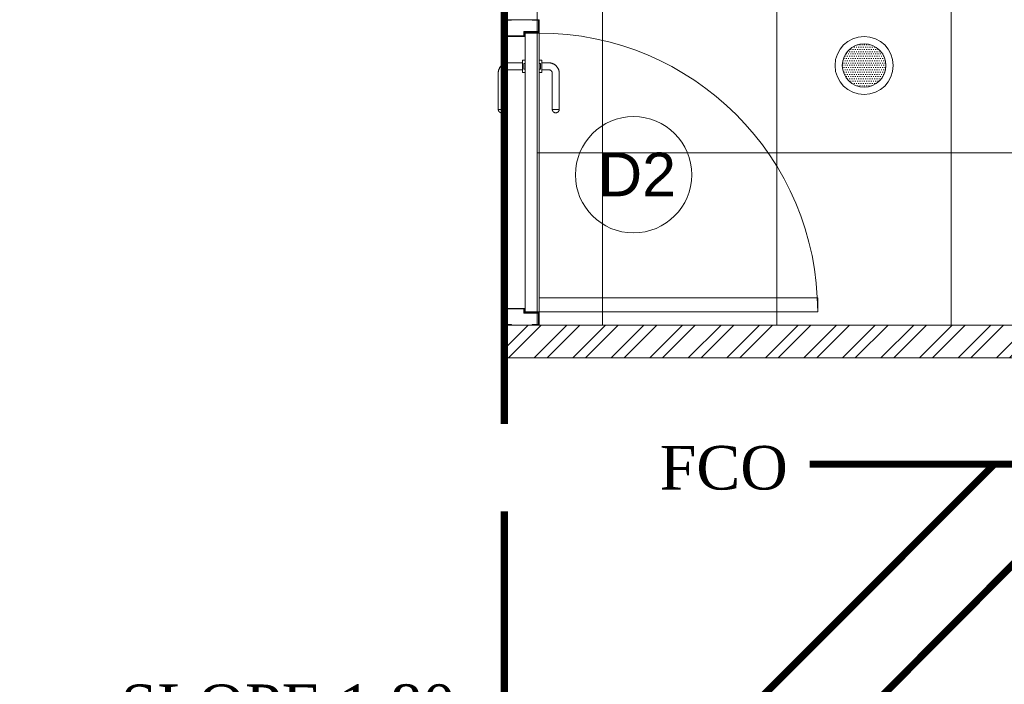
# Model space of a CAD drawing. Header units: inches. Extents: x 105152 to 158499, y 12149 to 30915.
# Tile 291 of 339: x 123472 to 123607, y 29276 to 29367. Entities that reach past the tile are written whole.
import ezdxf

# ---------------------------------------------------------------- set-up
doc = ezdxf.new("R2010")
doc.units = ezdxf.units.IN
doc.header["$MEASUREMENT"] = 0
for name, color, linetype, lineweight in [('FLOOR RAISE', 4, 'Continuous', 5), ('PD_DOOR', 42, 'Continuous', 25), ('PD_ELEVATION_03', 80, 'Continuous', 25), ('PD_FIXTURE', 21, 'Continuous', 25), ('PP- 75DIA Soil Waste Sewer pipe', 90, 'Continuous', 9), ('PP-Soil Pipe', 1, 'Continuous', 25), ('PP-SPRINKLER PIPE', 1, 'Continuous', 0), ('PP-TEXT', 7, 'Continuous', 40)]:
    doc.layers.add(name, color=color, linetype=linetype, lineweight=lineweight)
doc.layers.add('PD_025_TEXT', color=61, linetype='Continuous')
doc.layers.add('PD_LIGHTING', color=23, linetype='Continuous')
doc.layers.add('PD_BASE', color=8, linetype='Continuous', transparency=0.5)
doc.styles.add('Arial', font='GOTHIC.TTF')
doc.styles.get("Standard").update_dxf_attribs({"font": 'arial.ttf', "height": 6})

# ---------------------------------------------------------------- blocks, each defined once
blk = doc.blocks.new('lgithpnelrt4')
at = {"lineweight": 5}
h = blk.add_hatch(dxfattribs=at)
h.set_pattern_fill('DOTS', color=256, scale=5)
h.set_pattern_definition([(0, (-126829, -18216), (0.15625, 0.3125), [0, -0.3125])])
edge = h.paths.add_edge_path()
edge.add_ellipse((0, 0), major_axis=(3, 0), ratio=1, start_angle=0, end_angle=360)
for radius in [4, 3]:
    blk.add_circle((0, 0), radius, dxfattribs=at)
blk = doc.blocks.new('KITCHEN CEILING45')
at = {"layer": 'PD_ELEVATION_03', "lineweight": 5}
blk.add_lwpolyline([(-201, 305.5), (-190.5, 305.5), (-190.5, 314.5), (-21, 314.5), (-21, 305.5), (-6, 305.5), (-6, 314.5), (0, 314.5), (0, 83.2), (-43.25, 83.2), (-43.25, 78.7), (0, 78.7), (0, 0), (-128.5, 0), (-128.5, 77.75), (-128.5, 78.7), (-85.25, 78.7), (-85.25, 83.2), (-128.5, 83.2), (-128.5, 155.5), (-201, 155.5), (-201, 305.5)], dxfattribs=at)
at = {"layer": 'PD_FIXTURE', "lineweight": 5}
for p, q in [((-192, 155.5), (-192, 305.5)), ((-168, 155.5), (-168, 283)), ((-144, 155.5), (-144, 283)), ((0, 179.2), (-201, 179.2))]:
    blk.add_line(p, q, dxfattribs=at)
at = {"layer": 'PD_LIGHTING'}
blk.add_blockref('lgithpnelrt4', (-156, 191.2), dxfattribs=at)
blk = doc.blocks.new('door 1')
at = {"layer": 'PD_DOOR', "color": 251, "lineweight": 5}
for p, q in [((159755.9, 15337.6), (159695.9, 15337.6)), ((159695.9, 15337.6), (159695.9, 15312.6)), ((159695.9, 15312.6), (159695.9, 15337.6)), ((159695.9, 15337.6), (159755.9, 15337.6)), ((159695.9, 15212.6), (159695.9, 15337.6)), ((159697.9, 15312.6), (159697.9, 15335.6)), ((159697.9, 15335.6), (159753.9, 15335.6)), ((159753.9, 15335.6), (159697.9, 15335.6)), ((159697.9, 15335.6), (159697.9, 15312.6)), ((159753.9, 15335.6), (159753.9, 15267.6)), ((159753.9, 15267.6), (159753.9, 15335.6)), ((159755.9, 15265.6), (159755.9, 15337.6)), ((159755.9, 15337.6), (159755.9, 15265.6)), ((160472.9, 15356.5), (160472.9, 15360.1)), ((160472.9, 15360.1), (160472.9, 15356.5)), ((160602.9, 15360.1), (160472.9, 15360.1)), ((160472.9, 15360.1), (160472.9, 15359.7)), ((160472.9, 15335.1), (160472.9, 15360.1)), ((160472.9, 15359.7), (160472.9, 15335.6)), ((160472.9, 15335.1), (160472.9, 15338.8)), ((160472.9, 15338.8), (160472.9, 15335.1)), ((160472.9, 15335.6), (160472.9, 15335.1)), ((160472.9, 15335.1), (160602.9, 15335.1)), ((160795.9, 15337.6), (160735.9, 15337.6)), ((160735.9, 15337.6), (160735.9, 15265.6)), ((160735.9, 15265.6), (160735.9, 15337.6)), ((160735.9, 15337.6), (160795.9, 15337.6)), ((160737.9, 15267.6), (160737.9, 15335.6)), ((160737.9, 15335.6), (160793.9, 15335.6)), ((160793.9, 15335.6), (160737.9, 15335.6)), ((160737.9, 15335.6), (160737.9, 15267.6)), ((160793.9, 15335.6), (160793.9, 15312.6)), ((160793.9, 15312.6), (160793.9, 15335.6)), ((160795.9, 15312.6), (160795.9, 15337.6)), ((160795.9, 15337.6), (160795.9, 15312.6)), ((160795.9, 15337.6), (160795.9, 15212.6)), ((159695.9, 15312.6), (159697.9, 15312.6)), ((159697.9, 15312.6), (159695.9, 15312.6)), ((160615.4, 15322.6), (160615.4, 15272.6)), ((160640.4, 15272.6), (160640.4, 15322.6)), ((160793.9, 15312.6), (160795.9, 15312.6)), ((160795.9, 15312.6), (160793.9, 15312.6)), ((159753.9, 15267.6), (159738.9, 15267.6)), ((159738.9, 15267.6), (159738.9, 15214.6)), ((159738.9, 15214.6), (159738.9, 15267.6)), ((159738.9, 15267.6), (159753.9, 15267.6)), ((159740.9, 15212.6), (159740.9, 15265.6)), ((159740.9, 15265.6), (159755.9, 15265.6)), ((159755.9, 15265.6), (159740.9, 15265.6)), ((159740.9, 15265.6), (159740.9, 15212.6)), ((160747.9, 15262.6), (159743.9, 15262.6)), ((159743.9, 15262.6), (159743.9, 15212.6)), ((160747.9, 15262.6), (159743.9, 15262.6)), ((159743.9, 15262.6), (159743.9, 15212.6)), ((160605.4, 15272.6), (160605.4, 15262.6)), ((160622.1, 15272.6), (160605.4, 15272.6)), ((160605.4, 15272.6), (160622.1, 15272.6)), ((160650.4, 15262.6), (160605.4, 15262.6)), ((160605.4, 15262.6), (160650.4, 15262.6)), ((160640.4, 15272.6), (160615.4, 15272.6)), ((160615.4, 15272.6), (160621.7, 15272.6)), ((160617.9, 15267.6), (160617.9, 15262.6)), ((160637.9, 15267.6), (160617.9, 15267.6)), ((160617.9, 15267.6), (160637.9, 15267.6)), ((160637.9, 15262.6), (160617.9, 15262.6)), ((160617.9, 15262.6), (160637.9, 15262.6)), ((160621.7, 15272.6), (160624.7, 15272.6)), ((160624.7, 15272.6), (160627.9, 15272.6)), ((160627.9, 15272.6), (160631.2, 15272.6)), ((160627.9, 15272.6), (160650.4, 15272.6)), ((160631.2, 15272.6), (160634.2, 15272.6)), ((160650.4, 15272.6), (160633.8, 15272.6)), ((160634.2, 15272.6), (160640.4, 15272.6)), ((160637.9, 15262.6), (160637.9, 15267.6)), ((160650.4, 15262.6), (160650.4, 15272.6)), ((160735.9, 15265.6), (160750.9, 15265.6)), ((160750.9, 15265.6), (160735.9, 15265.6)), ((160752.9, 15267.6), (160737.9, 15267.6)), ((160737.9, 15267.6), (160752.9, 15267.6)), ((160747.9, 15212.6), (160747.9, 15262.6)), ((160747.9, 15262.6), (160747.9, 15212.6)), ((160750.9, 15265.6), (160750.9, 15212.6)), ((160750.9, 15212.6), (160750.9, 15265.6)), ((160752.9, 15214.6), (160752.9, 15267.6)), ((160752.9, 15267.6), (160752.9, 15214.6)), ((159697.9, 15237.6), (159695.9, 15237.6)), ((159695.9, 15237.6), (159695.9, 15212.6)), ((159695.9, 15212.6), (159695.9, 15237.6)), ((159695.9, 15237.6), (159697.9, 15237.6)), ((159697.9, 15214.6), (159697.9, 15237.6)), ((159697.9, 15237.6), (159697.9, 15214.6)), ((160795.9, 15237.6), (160793.9, 15237.6)), ((160793.9, 15237.6), (160793.9, 15214.6)), ((160793.9, 15214.6), (160793.9, 15237.6)), ((160793.9, 15237.6), (160795.9, 15237.6)), ((160795.9, 15212.6), (160795.9, 15237.6)), ((160795.9, 15237.6), (160795.9, 15212.6)), ((159695.9, 15212.6), (159740.9, 15212.6)), ((159740.9, 15212.6), (159695.9, 15212.6)), ((159695.9, 15212.6), (159743.9, 15212.6)), ((159743.9, 15212.6), (159695.9, 15212.6)), ((159738.9, 15214.6), (159697.9, 15214.6)), ((159697.9, 15214.6), (159738.9, 15214.6)), ((159793.9, 15212.6), (159743.9, 15212.6)), ((159743.9, 15212.6), (159743.9, 14208.6)), ((159743.9, 15212.6), (160747.9, 15212.6)), ((159743.9, 15212.6), (159793.9, 15212.6)), ((159743.9, 15212.6), (159793.9, 15212.6)), ((159793.9, 15212.6), (159743.9, 15212.6)), ((159793.9, 14208.6), (159793.9, 15212.6)), ((159793.9, 15212.6), (160747.9, 15212.6)), ((159793.9, 15212.6), (160747.9, 15212.6)), ((160747.9, 15212.6), (159793.9, 15212.6)), ((160605.4, 15212.6), (160605.4, 15202.6)), ((160605.4, 15212.6), (160650.4, 15212.6)), ((160639.2, 15212.6), (160605.4, 15212.6)), ((160605.4, 15202.6), (160650.4, 15202.6)), ((160650.4, 15202.6), (160605.4, 15202.6)), ((160615.4, 15202.6), (160615.4, 15177.6)), ((160615.4, 15202.6), (160640.4, 15202.6)), ((160640.4, 15202.6), (160615.4, 15202.6)), ((160617.9, 15212.6), (160617.9, 15207.6)), ((160617.9, 15212.6), (160637.9, 15212.6)), ((160618.3, 15212.6), (160617.9, 15212.6)), ((160617.9, 15207.6), (160637.9, 15207.6)), ((160637.9, 15207.6), (160617.9, 15207.6)), ((160637.9, 15212.6), (160618.3, 15212.6)), ((160637.9, 15207.6), (160637.9, 15212.6)), ((160650.4, 15212.6), (160639.2, 15212.6)), ((160640.4, 15177.6), (160640.4, 15202.6)), ((160650.4, 15202.6), (160650.4, 15212.6)), ((160747.9, 15212.6), (160795.9, 15212.6)), ((160795.9, 15212.6), (160747.9, 15212.6)), ((160750.9, 15212.6), (160795.9, 15212.6)), ((160795.9, 15212.6), (160750.9, 15212.6)), ((160793.9, 15214.6), (160752.9, 15214.6)), ((160752.9, 15214.6), (160793.9, 15214.6)), ((160472.9, 15165.1), (160472.9, 15161.5)), ((160472.9, 15161.5), (160472.9, 15165.1)), ((160602.9, 15165.1), (160472.9, 15165.1)), ((160472.9, 15165.1), (160472.9, 15164.7)), ((160472.9, 15140.1), (160472.9, 15165.1)), ((160472.9, 15164.7), (160472.9, 15140.6)), ((160472.9, 15143.8), (160472.9, 15140.1)), ((160472.9, 15140.1), (160472.9, 15143.8)), ((160472.9, 15140.6), (160472.9, 15140.1)), ((160472.9, 15140.1), (160602.9, 15140.1)), ((159743.9, 14208.6), (159793.9, 14208.6))]:
    blk.add_line(p, q, dxfattribs=at)
at = {"layer": 'PD_DOOR', "color": 251, "lineweight": 5, "flags": 128}
for points in [[(160460.4, 15347.6), (160460.5, 15348.1), (160460.5, 15348.6), (160460.5, 15349.1), (160460.6, 15349.6), (160460.7, 15350.1), (160460.8, 15350.6), (160460.9, 15351.1), (160461.1, 15351.6), (160461.2, 15352), (160461.4, 15352.5), (160461.6, 15353), (160461.9, 15353.4), (160462.1, 15353.9), (160462.4, 15354.3), (160462.6, 15354.7), (160462.9, 15355.1), (160463.2, 15355.5), (160463.5, 15355.9), (160463.9, 15356.3), (160464.2, 15356.6), (160464.6, 15357), (160465, 15357.3), (160465.4, 15357.6), (160465.8, 15357.9), (160466.2, 15358.2), (160466.6, 15358.4), (160467, 15358.7), (160467.5, 15358.9), (160467.9, 15359.1), (160468.4, 15359.3), (160468.9, 15359.5), (160469.4, 15359.6), (160469.8, 15359.8), (160470.3, 15359.9), (160470.8, 15360), (160471.3, 15360), (160471.8, 15360.1), (160472.3, 15360.1), (160472.8, 15360.1), (160472.9, 15360.1)], [(160472.9, 15335.1), (160472.4, 15335.2), (160471.9, 15335.2), (160471.4, 15335.2), (160470.9, 15335.3), (160470.5, 15335.4), (160470, 15335.5), (160469.5, 15335.6), (160469, 15335.8), (160468.5, 15335.9), (160468.1, 15336.1), (160467.6, 15336.3), (160467.2, 15336.6), (160466.7, 15336.8), (160466.3, 15337.1), (160465.9, 15337.3), (160465.5, 15337.6), (160465.1, 15337.9), (160464.7, 15338.2), (160464.3, 15338.6), (160464, 15338.9), (160463.6, 15339.3), (160463.3, 15339.7), (160463, 15340.1), (160462.7, 15340.5), (160462.4, 15340.9), (160462.2, 15341.3), (160461.9, 15341.8), (160461.7, 15342.2), (160461.5, 15342.7), (160461.3, 15343.1), (160461.1, 15343.6), (160461, 15344.1), (160460.8, 15344.5), (160460.7, 15345), (160460.6, 15345.5), (160460.5, 15346), (160460.5, 15346.5), (160460.5, 15347), (160460.4, 15347.5), (160460.4, 15347.6)], [(160640.4, 15322.6), (160640.4, 15324.1), (160640.3, 15325.6), (160640.2, 15327.1), (160640, 15328.6), (160639.7, 15330.1), (160639.4, 15331.6), (160639, 15333), (160638.5, 15334.4), (160638, 15335.9), (160637.5, 15337.2), (160636.9, 15338.6), (160636.2, 15340), (160635.5, 15341.3), (160634.7, 15342.6), (160633.9, 15343.8), (160633, 15345), (160632.1, 15346.2), (160631.1, 15347.4), (160630.1, 15348.5), (160629.1, 15349.5), (160628, 15350.6), (160626.8, 15351.5), (160625.7, 15352.5), (160624.4, 15353.4), (160623.2, 15354.2), (160621.9, 15355), (160620.6, 15355.7), (160619.3, 15356.4), (160617.9, 15357), (160616.5, 15357.6), (160615.1, 15358.1), (160613.7, 15358.6), (160612.2, 15359), (160610.8, 15359.3), (160609.3, 15359.6), (160607.8, 15359.8), (160606.3, 15360), (160604.8, 15360.1), (160603.3, 15360.1), (160602.9, 15360.1)], [(160602.9, 15335.1), (160603.4, 15335.1), (160603.9, 15335.1), (160604.4, 15335.1), (160604.9, 15335), (160605.4, 15334.9), (160605.9, 15334.8), (160606.4, 15334.7), (160606.9, 15334.5), (160607.3, 15334.3), (160607.8, 15334.2), (160608.3, 15334), (160608.7, 15333.7), (160609.2, 15333.5), (160609.6, 15333.2), (160610, 15333), (160610.4, 15332.7), (160610.8, 15332.4), (160611.2, 15332), (160611.6, 15331.7), (160611.9, 15331.4), (160612.2, 15331), (160612.6, 15330.6), (160612.9, 15330.2), (160613.2, 15329.8), (160613.5, 15329.4), (160613.7, 15329), (160614, 15328.5), (160614.2, 15328.1), (160614.4, 15327.6), (160614.6, 15327.2), (160614.8, 15326.7), (160614.9, 15326.2), (160615.1, 15325.7), (160615.2, 15325.3), (160615.3, 15324.8), (160615.3, 15324.3), (160615.4, 15323.8), (160615.4, 15323.3), (160615.4, 15322.8), (160615.4, 15322.6)], [(160460.4, 15152.6), (160460.5, 15153.1), (160460.5, 15153.6), (160460.5, 15154.1), (160460.6, 15154.6), (160460.7, 15155.1), (160460.8, 15155.6), (160460.9, 15156.1), (160461.1, 15156.6), (160461.2, 15157), (160461.4, 15157.5), (160461.6, 15158), (160461.9, 15158.4), (160462.1, 15158.9), (160462.4, 15159.3), (160462.6, 15159.7), (160462.9, 15160.1), (160463.2, 15160.5), (160463.5, 15160.9), (160463.9, 15161.3), (160464.2, 15161.6), (160464.6, 15162), (160465, 15162.3), (160465.4, 15162.6), (160465.8, 15162.9), (160466.2, 15163.2), (160466.6, 15163.4), (160467, 15163.7), (160467.5, 15163.9), (160467.9, 15164.1), (160468.4, 15164.3), (160468.9, 15164.5), (160469.4, 15164.6), (160469.8, 15164.8), (160470.3, 15164.9), (160470.8, 15165), (160471.3, 15165), (160471.8, 15165.1), (160472.3, 15165.1), (160472.8, 15165.1), (160472.9, 15165.1)], [(160602.9, 15140.1), (160604.4, 15140.2), (160605.9, 15140.3), (160607.4, 15140.4), (160608.9, 15140.6), (160610.4, 15140.9), (160611.9, 15141.2), (160613.3, 15141.6), (160614.7, 15142), (160616.2, 15142.5), (160617.5, 15143.1), (160618.9, 15143.7), (160620.3, 15144.4), (160621.6, 15145.1), (160622.9, 15145.9), (160624.1, 15146.7), (160625.3, 15147.6), (160626.5, 15148.5), (160627.7, 15149.5), (160628.8, 15150.5), (160629.8, 15151.5), (160630.9, 15152.6), (160631.8, 15153.8), (160632.8, 15154.9), (160633.7, 15156.1), (160634.5, 15157.4), (160635.3, 15158.7), (160636, 15160), (160636.7, 15161.3), (160637.3, 15162.7), (160637.9, 15164.1), (160638.4, 15165.5), (160638.9, 15166.9), (160639.3, 15168.3), (160639.6, 15169.8), (160639.9, 15171.3), (160640.1, 15172.8), (160640.3, 15174.2), (160640.4, 15175.7), (160640.4, 15177.2), (160640.4, 15177.6)], [(160615.4, 15177.6), (160615.4, 15177.1), (160615.4, 15176.6), (160615.4, 15176.1), (160615.3, 15175.7), (160615.2, 15175.2), (160615.1, 15174.7), (160615, 15174.2), (160614.8, 15173.7), (160614.6, 15173.2), (160614.5, 15172.8), (160614.3, 15172.3), (160614, 15171.9), (160613.8, 15171.4), (160613.5, 15171), (160613.3, 15170.6), (160613, 15170.2), (160612.7, 15169.8), (160612.3, 15169.4), (160612, 15169), (160611.7, 15168.7), (160611.3, 15168.3), (160610.9, 15168), (160610.5, 15167.7), (160610.1, 15167.4), (160609.7, 15167.1), (160609.3, 15166.9), (160608.8, 15166.6), (160608.4, 15166.4), (160607.9, 15166.2), (160607.5, 15166), (160607, 15165.8), (160606.5, 15165.7), (160606, 15165.5), (160605.6, 15165.4), (160605.1, 15165.3), (160604.6, 15165.3), (160604.1, 15165.2), (160603.6, 15165.2), (160603.1, 15165.1), (160602.9, 15165.1)], [(160472.9, 15140.1), (160472.4, 15140.2), (160471.9, 15140.2), (160471.4, 15140.2), (160470.9, 15140.3), (160470.5, 15140.4), (160470, 15140.5), (160469.5, 15140.6), (160469, 15140.8), (160468.5, 15140.9), (160468.1, 15141.1), (160467.6, 15141.3), (160467.2, 15141.6), (160466.7, 15141.8), (160466.3, 15142.1), (160465.9, 15142.3), (160465.5, 15142.6), (160465.1, 15142.9), (160464.7, 15143.2), (160464.3, 15143.6), (160464, 15143.9), (160463.6, 15144.3), (160463.3, 15144.7), (160463, 15145.1), (160462.7, 15145.5), (160462.4, 15145.9), (160462.2, 15146.3), (160461.9, 15146.8), (160461.7, 15147.2), (160461.5, 15147.7), (160461.3, 15148.1), (160461.1, 15148.6), (160461, 15149.1), (160460.8, 15149.5), (160460.7, 15150), (160460.6, 15150.5), (160460.5, 15151), (160460.5, 15151.5), (160460.5, 15152), (160460.4, 15152.5), (160460.4, 15152.6)]]:
    blk.add_lwpolyline(points, dxfattribs=at)
at = {"layer": 'PD_DOOR', "color": 251, "lineweight": 5}
blk.add_arc((159743.9, 15212.6), 1004, 270, 0, dxfattribs=at)
blk = doc.blocks.new('DOOR1')
at = {"color": 251, "xscale": 0.03818181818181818, "yscale": 0.03818181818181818, "zscale": 0.03818181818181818, "rotation": 90}
blk.add_blockref('door 1', (-2370.94, -8406.75), dxfattribs=at)
blk = doc.blocks.new('FIRST FLOOR AR PLAN')
at = {"layer": 'PD_BASE', "lineweight": 5}
h = blk.add_hatch(dxfattribs=at)
h.set_pattern_fill('ANSI32', color=256, scale=10)
h.set_pattern_definition([(45, (123733.2206, 21360.1165), (-2.65165, 2.65165), []), (45, (123734.9884, 21360.1165), (-2.65165, 2.65165), [])])
h.paths.add_polyline_path([(123743.99, 21362.2), (123700.74, 21362.2), (123700.74, 21357.7), (123743.99, 21357.7)])
h.paths.add_polyline_path([(123658.74, 21362.2), (123615.49, 21362.2), (123615.49, 21357.7), (123658.74, 21357.7)], flags=17)
h.paths.add_polyline_path([(123743.99, 21279), (123743.99, 21274.5), (123905.99, 21274.5), (123905.99, 21279), (123752.99, 21279), (123752.99, 21368.5), (123812.99, 21368.5), (123812.99, 21344.5), (123817.49, 21344.5), (123817.49, 21368.5), (123896.99, 21368.5), (123896.99, 21340.5), (123901.49, 21340.5), (123901.49, 21499.5), (123905.99, 21499.5), (123905.99, 21504), (123896.99, 21504), (123896.99, 21377.5), (123752.99, 21377.5), (123752.99, 21593.5), (123743.99, 21593.5)])
h.paths.add_polyline_path([(123688.49, 21269.56), (123692.99, 21269.56), (123692.99, 21274.5), (123701.99, 21274.5), (123701.99, 21279), (123615.49, 21279), (123615.49, 21434.5), (123538.49, 21434.5), (123538.49, 21430), (123610.99, 21430), (123610.99, 21279), (123554.99, 21279), (123554.99, 21274.5), (123688.49, 21274.5)])
blk.add_lwpolyline([(123610.99, 21430), (123542.99, 21430), (123542.99, 21430), (123542.99, 21430), (123542.99, 21430), (123538.49, 21430), (123538.49, 21434.5), (123615.49, 21434.5)], dxfattribs=at)
blk.add_circle((123556.26, 21455.17), 8, dxfattribs=at)
blk.add_blockref('KITCHEN CEILING45', (123743.99, 21279))
at = {"layer": 'PD_BASE', "ltscale": 25}
blk.add_blockref('DOOR1', (126495.05, 23743.77), dxfattribs=at)
at = {"layer": 'PD_BASE', "insert": (123551.39, 21458.21), "char_height": 6, "width": 47.1418, "attachment_point": 1}
blk.add_mtext('D2', dxfattribs=at)
blk = doc.blocks.new('zw$4BE2')
at = {"layer": 'FLOOR RAISE', "const_width": 1}
blk.add_lwpolyline([(-745.5, 0), (0, 0), (0, -156.5), (-18, -156.5), (-18, -159.5), (-294, -159.5), (-294, -261.5), (-382.5, -261.5), (-531, -261.5), (-531, -328), (-747, -328), (-747, -310), (-745.5, -310), (-745.5, 0)], dxfattribs=at)
at = {"layer": 'PP- 75DIA Soil Waste Sewer pipe', "ltscale": 0.015, "const_width": 1}
for points in [[(-704.7, -187.14), (-355.25, -187.14), (-345.73, -177.62)], [(-704.7, -185.95), (-704.7, -188.01)], [(-731.83, -240.89), (-678.08, -187.14)]]:
    blk.add_lwpolyline(points, dxfattribs=at)
at = {"layer": 'PP-Soil Pipe', "color": 1, "ltscale": 0.015}
blk.add_lwpolyline([(-695.28, -305.17, 1, 1, 0), (-695.28, -220.78, 1, 1, 0), (-670.61, -196, 1, 1, 0), (-362.36, -196, 1, 1, 0), (-351.78, -185.42, 1, 1, 0)], format="xyseb", dxfattribs=at)
at = {"layer": 'PP-TEXT', "insert": (-752.22, -223.58), "char_height": 6, "width": 48.446, "attachment_point": 9, "style": 'Arial', "bg_fill": 2}
blk.add_mtext('\\pxqr;{\\fTimes New Roman|b0|i0|c0|p34; \\PSLOPE 1:80}', dxfattribs=at)
at = {"layer": 'PP-TEXT', "insert": (-706.5, -190.72), "char_height": 6, "width": 48.446, "attachment_point": 9, "style": 'Arial', "bg_fill": 2}
blk.add_mtext('\\pxqr;{\\fTimes New Roman|b0|i0|c0|p34;FCO}', dxfattribs=at)

msp = doc.modelspace()

# ---------------------------------------------------------------- block references
at = {"layer": 'PD_025_TEXT'}
msp.add_blockref('FIRST FLOOR AR PLAN', (0, 7890.65), dxfattribs=at)

# ---------------------------------------------------------------- next in the draw order: block references
msp.add_blockref('zw$4BE2', (124283.99, 29493.15), dxfattribs=at)

# ---------------------------------------------------------------- next in the draw order: linework, layer by layer
at = {"layer": 'PP-SPRINKLER PIPE'}
msp.add_circle((124551.24, 29172.99), 1741.72, dxfattribs=at)

doc.saveas('drawing.dxf')
